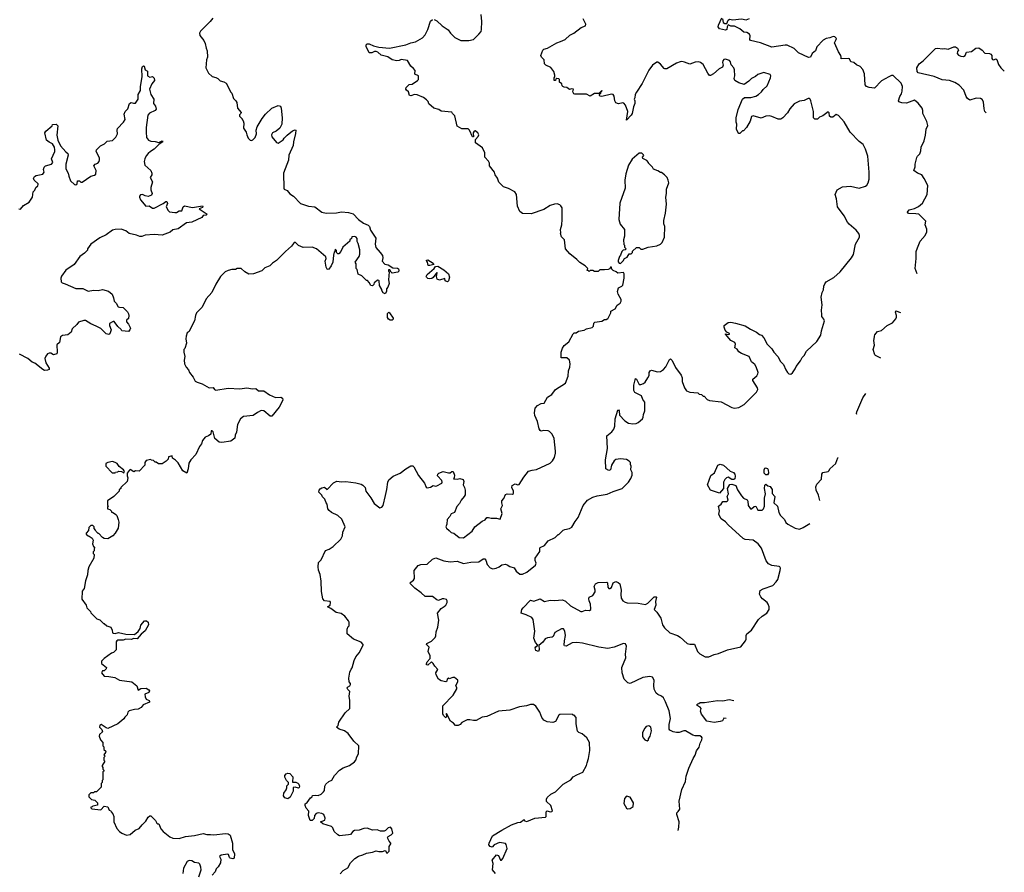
# Model space of a CAD drawing. Extents: x 2087054 to 2277909, y 548907 to 753496.
# Tile 391 of 444: x 2264415 to 2275462, y 654247 to 663816. Entities that reach past the tile are written whole.
import ezdxf

# ---------------------------------------------------------------- set-up
doc = ezdxf.new("R2010")
doc.units = 0

msp = doc.modelspace()

# ---------------------------------------------------------------- linework, layer by layer
at = {"layer": '0CON20XD'}
for points in [[(2266582, 663835), (2266552, 663795), (2266445, 663688), (2266432, 663665), (2266435, 663640), (2266481, 663581), (2266495, 663550), (2266507, 663495), (2266520, 663465), (2266522, 663395), (2266513, 663365), (2266502, 663275), (2266532, 663215), (2266575, 663180), (2266615, 663168), (2266640, 663155), (2266665, 663130), (2266705, 663120), (2266730, 663105), (2266783, 663003), (2266795, 662990), (2266815, 662930), (2266840, 662905), (2266850, 662885), (2266860, 662825), (2266900, 662775), (2266898, 662762), (2266882, 662748), (2266880, 662735), (2266910, 662705), (2266910, 662695), (2266922, 662682), (2266930, 662655), (2266928, 662598), (2266958, 662555), (2266963, 662523), (2266980, 662485), (2267000, 662465), (2267015, 662462), (2267032, 662468), (2267057, 662493), (2267072, 662535), (2267068, 662575), (2267078, 662615), (2267135, 662708), (2267172, 662755), (2267245, 662822), (2267315, 662853), (2267342, 662845), (2267350, 662825), (2267360, 662715), (2267358, 662645), (2267335, 662598), (2267294, 662566), (2267251, 662545), (2267241, 662525), (2267245, 662503), (2267295, 662439), (2267315, 662432), (2267372, 662468), (2267382, 662488), (2267415, 662522), (2267475, 662568), (2267505, 662580), (2267515, 662578), (2267509, 662539), (2267486, 662444), (2267485, 662405), (2267434, 662295), (2267432, 662238), (2267376, 662095), (2267378, 661925), (2267382, 661915), (2267415, 661898), (2267445, 661862), (2267487, 661835), (2267565, 661754), (2267655, 661722), (2267727, 661715), (2267805, 661656), (2267855, 661643), (2267970, 661650), (2268025, 661659), (2268105, 661651), (2268156, 661636), (2268216, 661575), (2268274, 661534), (2268325, 661510), (2268339, 661495), (2268352, 661455), (2268411, 661365), (2268403, 661295), (2268411, 661259), (2268461, 661205), (2268485, 661168), (2268491, 661145), (2268483, 661105), (2268512, 661072), (2268550, 661065), (2268603, 661033), (2268655, 661028), (2268665, 661020), (2268670, 661005), (2268668, 660992), (2268657, 660983), (2268595, 660973), (2268582, 660982), (2268568, 661008), (2268553, 661007), (2268553, 660993), (2268560, 660985), (2268554, 660895), (2268560, 660855), (2268547, 660815), (2268532, 660795), (2268532, 660765), (2268515, 660740), (2268495, 660750), (2268478, 660775), (2268477, 660787), (2268453, 660833), (2268450, 660885), (2268445, 660890), (2268428, 660892), (2268405, 660870), (2268392, 660868), (2268390, 660845), (2268375, 660830), (2268355, 660832), (2268338, 660868), (2268318, 660888), (2268305, 660890), (2268255, 660942), (2268211, 660961), (2268202, 661012), (2268192, 661025), (2268192, 661075), (2268180, 661095), (2268225, 661160), (2268232, 661185), (2268232, 661235), (2268214, 661304), (2268200, 661325), (2268202, 661362), (2268190, 661375), (2268175, 661382), (2268142, 661378), (2268138, 661362), (2268120, 661345), (2268118, 661332), (2268042, 661265), (2268020, 661215), (2267995, 661190), (2267985, 661190), (2267970, 661205), (2267968, 661225), (2267955, 661240), (2267952, 661215), (2267944, 661206), (2267936, 661175), (2267930, 661095), (2267910, 661055), (2267885, 661018), (2267875, 661013), (2267865, 661018), (2267855, 661040), (2267844, 661105), (2267852, 661135), (2267849, 661155), (2267746, 661246), (2267695, 661262), (2267595, 661258), (2267542, 661282), (2267505, 661318), (2267488, 661305), (2267466, 661274), (2267398, 661215), (2267295, 661112), (2267250, 661085), (2267220, 661055), (2267165, 661030), (2267132, 660998), (2267037, 660963), (2266985, 660960), (2266940, 660985), (2266902, 661022), (2266855, 661022), (2266835, 661012), (2266795, 661012), (2266755, 661002), (2266722, 660985), (2266670, 660935), (2266615, 660848), (2266570, 660755), (2266508, 660685), (2266483, 660627), (2266458, 660585), (2266400, 660525), (2266388, 660495), (2266378, 660435), (2266327, 660343), (2266318, 660315), (2266295, 660300), (2266283, 660263), (2266278, 660235), (2266286, 660184), (2266267, 660125), (2266257, 660113), (2266257, 660085), (2266269, 660035), (2266259, 659995), (2266263, 659955), (2266283, 659915), (2266310, 659885), (2266321, 659855), (2266360, 659805), (2266385, 659759), (2266405, 659747), (2266461, 659731), (2266540, 659685), (2266587, 659687), (2266600, 659665), (2266615, 659660), (2266755, 659679), (2266885, 659674), (2266965, 659684), (2267026, 659674), (2267065, 659677), (2267095, 659650), (2267155, 659652), (2267217, 659605), (2267285, 659576), (2267345, 659578), (2267365, 659569), (2267368, 659545), (2267325, 659468), (2267244, 659366), (2267225, 659367), (2267155, 659426), (2267125, 659429), (2267085, 659408), (2267035, 659373), (2266928, 659362), (2266893, 659337), (2266859, 659271), (2266849, 659185), (2266834, 659155), (2266829, 659121), (2266786, 659084), (2266685, 659069), (2266654, 659074), (2266606, 659115), (2266585, 659190), (2266575, 659200), (2266565, 659200), (2266560, 659165), (2266535, 659147), (2266495, 659132), (2266465, 659092), (2266454, 659055), (2266434, 659025), (2266393, 658935), (2266334, 658876), (2266312, 658838), (2266307, 658775), (2266292, 658728), (2266244, 658754), (2266195, 658842), (2266165, 658872), (2266130, 658895), (2266125, 658920), (2266085, 658910), (2266080, 658885), (2266059, 658861), (2266015, 658832), (2265973, 658833), (2265945, 658850), (2265935, 658850), (2265917, 658867), (2265892, 658872), (2265885, 658880), (2265835, 658870), (2265820, 658845), (2265820, 658815), (2265755, 658750), (2265715, 658752), (2265695, 658740), (2265655, 658768), (2265645, 658758), (2265620, 658725), (2265620, 658695), (2265628, 658675), (2265620, 658635), (2265550, 658565), (2265550, 658555), (2265532, 658538), (2265530, 658525), (2265470, 658465), (2265400, 658415), (2265400, 658365), (2265410, 658355), (2265400, 658345), (2265400, 658325), (2265425, 658320), (2265440, 658305), (2265445, 658290), (2265455, 658290), (2265493, 658263), (2265505, 658250), (2265522, 658205), (2265528, 658175), (2265519, 658111), (2265486, 658054), (2265462, 658025), (2265405, 657988), (2265363, 657993), (2265343, 658003), (2265305, 658050), (2265295, 658050), (2265272, 658072), (2265267, 658087), (2265250, 658105), (2265250, 658125), (2265235, 658140), (2265215, 658140), (2265202, 658128), (2265190, 658115), (2265188, 658082), (2265160, 658055), (2265162, 658042), (2265182, 658022), (2265195, 658020), (2265228, 657998), (2265238, 657975), (2265233, 657933), (2265243, 657903), (2265260, 657885), (2265252, 657878), (2265250, 657855), (2265240, 657845), (2265240, 657825), (2265250, 657815), (2265247, 657773), (2265193, 657677), (2265180, 657635), (2265178, 657585), (2265153, 657517), (2265137, 657433), (2265118, 657402), (2265113, 657313), (2265160, 657245), (2265170, 657215), (2265210, 657175), (2265215, 657160), (2265282, 657092), (2265315, 657080), (2265355, 657040), (2265365, 657040), (2265393, 657013), (2265438, 656998), (2265453, 656963), (2265458, 656935), (2265465, 656930)], [(2271095, 660572), (2271118, 660612), (2271152, 660635), (2271163, 660657), (2271162, 660675), (2271128, 660735), (2271123, 660765), (2271132, 660808), (2271170, 660825), (2271182, 660838), (2271198, 660915), (2271198, 660965), (2271188, 660978), (2271125, 660970), (2271108, 660988), (2271075, 661000), (2271060, 661015), (2271055, 661040), (2271045, 661040), (2271035, 661020), (2271017, 661013), (2270975, 661008), (2270925, 661010), (2270905, 660990), (2270865, 660990), (2270845, 661000), (2270815, 661000), (2270805, 660990), (2270798, 660998), (2270782, 661002), (2270790, 661025), (2270760, 661055), (2270700, 661090), (2270667, 661125), (2270587, 661187), (2270540, 661245), (2270527, 661347), (2270495, 661380), (2270482, 661415), (2270488, 661425), (2270483, 661463), (2270496, 661514), (2270502, 661575), (2270502, 661685), (2270500, 661705), (2270486, 661726), (2270475, 661738), (2270445, 661748), (2270415, 661747), (2270365, 661730), (2270295, 661687), (2270155, 661638), (2270055, 661642), (2270028, 661665), (2270000, 661725), (2269988, 661855), (2269972, 661885), (2269900, 661920), (2269842, 661942), (2269792, 661992), (2269776, 662036), (2269751, 662075), (2269743, 662105), (2269688, 662175), (2269686, 662206), (2269675, 662230), (2269632, 662275), (2269632, 662322), (2269607, 662377), (2269528, 662435), (2269528, 662472), (2269560, 662505), (2269568, 662525), (2269555, 662547), (2269525, 662567), (2269514, 662566), (2269502, 662545), (2269507, 662503), (2269495, 662500), (2269462, 662575), (2269445, 662590), (2269375, 662590), (2269322, 662622), (2269297, 662737), (2269270, 662765), (2269265, 662780), (2269145, 662790), (2269117, 662807), (2269063, 662823), (2269005, 662870), (2268997, 662897), (2268980, 662915), (2268945, 662942), (2268875, 662972), (2268845, 662978), (2268805, 662960), (2268790, 662965), (2268778, 663008), (2268754, 663024), (2268747, 663035), (2268750, 663055), (2268785, 663088), (2268817, 663093), (2268880, 663135), (2268890, 663145), (2268890, 663185), (2268850, 663205), (2268852, 663245), (2268835, 663270), (2268802, 663295), (2268765, 663358), (2268695, 663369), (2268672, 663358), (2268645, 663356), (2268595, 663366), (2268545, 663398), (2268469, 663419), (2268435, 663450), (2268415, 663459), (2268395, 663460), (2268365, 663444), (2268335, 663444), (2268302, 663515), (2268302, 663535), (2268315, 663544), (2268335, 663544), (2268383, 663523), (2268445, 663509), (2268564, 663496), (2268747, 663533), (2268805, 663558), (2268855, 663568), (2268936, 663614), (2268964, 663646), (2268996, 663705), (2269025, 663798), (2269045, 663818)], [(2269065, 663820), (2269095, 663802), (2269155, 663748), (2269223, 663703), (2269248, 663665), (2269297, 663617), (2269364, 663584), (2269454, 663584), (2269505, 663593), (2269568, 663652), (2269591, 663685), (2269598, 663705), (2269601, 663795), (2269593, 663875)], [(2271142, 658542), (2271174, 658556), (2271225, 658602), (2271246, 658624), (2271270, 658665), (2271287, 658705), (2271287, 658735), (2271272, 658765), (2271276, 658806), (2271268, 658825), (2271268, 658845), (2271253, 658863), (2271225, 658879), (2271155, 658889), (2271105, 658879), (2271084, 658866), (2271054, 658815), (2271045, 658764), (2271025, 658756), (2270990, 658775), (2270988, 658875), (2271010, 659005), (2271002, 659145), (2271060, 659190), (2271080, 659220), (2271092, 659255), (2271096, 659335), (2271125, 659433), (2271135, 659439), (2271142, 659425), (2271146, 659376), (2271204, 659315), (2271245, 659289), (2271295, 659281), (2271330, 659285), (2271355, 659297), (2271404, 659336), (2271412, 659355), (2271413, 659385), (2271430, 659425), (2271430, 659525), (2271407, 659555), (2271390, 659595), (2271315, 659632), (2271306, 659656), (2271307, 659715), (2271325, 659790), (2271335, 659782), (2271365, 659720), (2271385, 659720), (2271415, 659732), (2271433, 659747), (2271462, 659795), (2271476, 659824), (2271478, 659855), (2271488, 659875), (2271505, 659883), (2271570, 659865), (2271604, 659866), (2271639, 659891), (2271665, 659919), (2271705, 660002), (2271715, 660010), (2271735, 659992), (2271774, 659914), (2271836, 659826), (2271847, 659795), (2271848, 659755), (2271873, 659685), (2271895, 659650), (2271935, 659634), (2272025, 659630), (2272040, 659615), (2272065, 659610), (2272085, 659590), (2272095, 659590), (2272130, 659555), (2272153, 659543), (2272285, 659528), (2272405, 659462), (2272435, 659458), (2272485, 659462), (2272545, 659498), (2272683, 659637), (2272696, 659664), (2272694, 659685), (2272642, 659765), (2272639, 659781), (2272685, 659818), (2272695, 659840), (2272699, 659855), (2272679, 659919), (2272664, 659945), (2272624, 659975), (2272600, 660035), (2272515, 660068), (2272485, 660088), (2272465, 660118), (2272440, 660135), (2272446, 660175), (2272440, 660195), (2272395, 660217), (2272332, 660285), (2272335, 660290), (2272365, 660282), (2272380, 660285), (2272378, 660295), (2272350, 660310), (2272331, 660331), (2272317, 660365), (2272318, 660385), (2272365, 660417), (2272395, 660420), (2272445, 660412), (2272555, 660382), (2272615, 660343), (2272681, 660311), (2272714, 660284), (2272736, 660276), (2272764, 660244), (2272802, 660175), (2272855, 660122), (2272876, 660086), (2272920, 660035), (2272951, 659981), (2272986, 659945), (2273009, 659885), (2273028, 659858), (2273045, 659842), (2273065, 659838), (2273085, 659852), (2273114, 659896), (2273127, 659925), (2273175, 659988), (2273193, 660025), (2273215, 660048), (2273242, 660095), (2273358, 660205), (2273403, 660275), (2273411, 660325), (2273444, 660435), (2273438, 660455), (2273416, 660485), (2273413, 660503), (2273410, 660555), (2273419, 660615), (2273407, 660703), (2273417, 660753), (2273432, 660785), (2273436, 660825), (2273448, 660852), (2273465, 660874), (2273549, 660921), (2273622, 660985), (2273749, 661145), (2273769, 661181), (2273793, 661297), (2273836, 661374), (2273837, 661395), (2273830, 661415), (2273801, 661455), (2273723, 661523), (2273702, 661545), (2273666, 661615), (2273592, 661715), (2273579, 661805), (2273564, 661856), (2273588, 661905), (2273645, 661942), (2273735, 661947), (2273834, 661926), (2273904, 661946), (2273920, 661960), (2273936, 661984), (2273946, 662025), (2273946, 662105), (2273930, 662285), (2273904, 662364), (2273877, 662415), (2273835, 662448), (2273732, 662552), (2273665, 662668), (2273601, 662741), (2273575, 662752), (2273538, 662722), (2273515, 662722), (2273499, 662735), (2273495, 662770), (2273485, 662782), (2273425, 662738), (2273388, 662722), (2273365, 662698), (2273335, 662700), (2273320, 662715), (2273320, 662785), (2273290, 662905), (2273282, 662925), (2273275, 662932), (2273262, 662932), (2273215, 662911), (2273165, 662901), (2273105, 662870), (2273054, 662815), (2273031, 662769), (2272977, 662715), (2272955, 662701), (2272925, 662700), (2272855, 662730), (2272825, 662736), (2272785, 662732), (2272735, 662712), (2272645, 662736), (2272625, 662730), (2272612, 662678), (2272570, 662605), (2272535, 662570), (2272525, 662570), (2272495, 662540), (2272485, 662540), (2272473, 662553), (2272458, 662588), (2272462, 662645), (2272452, 662665), (2272454, 662714), (2272475, 662810), (2272524, 662926), (2272547, 662943), (2272618, 662942), (2272675, 662956), (2272705, 662976), (2272737, 663005), (2272755, 663032), (2272803, 663075), (2272840, 663165), (2272841, 663185), (2272835, 663200), (2272765, 663222), (2272695, 663202), (2272671, 663179), (2272625, 663157), (2272595, 663128), (2272545, 663090), (2272485, 663109), (2272438, 663135), (2272432, 663155), (2272440, 663185), (2272436, 663255), (2272429, 663275), (2272398, 663308), (2272389, 663345), (2272378, 663358), (2272335, 663372), (2272315, 663368), (2272303, 663355), (2272300, 663335), (2272308, 663305), (2272300, 663285), (2272264, 663266), (2272200, 663210), (2272165, 663189), (2272155, 663190), (2272134, 663215), (2272082, 663312), (2272055, 663334), (2272035, 663342), (2271995, 663338), (2271935, 663316), (2271875, 663340), (2271845, 663346), (2271825, 663342), (2271785, 663328), (2271675, 663264), (2271655, 663264), (2271645, 663270), (2271605, 663316), (2271575, 663338), (2271565, 663338), (2271515, 663306), (2271472, 663248), (2271400, 663100), (2271336, 663004), (2271321, 662975), (2271315, 662940), (2271310, 662925), (2271318, 662905), (2271317, 662877), (2271300, 662840), (2271285, 662763), (2271276, 662745), (2271225, 662690), (2271238, 662785), (2271213, 662855), (2271195, 662878), (2271183, 662883), (2271135, 662873), (2271102, 662882), (2271091, 662905), (2271086, 662956), (2271075, 662978), (2271055, 662982), (2270945, 662953), (2270928, 662958), (2270920, 662965), (2270920, 662975), (2270935, 662990), (2270940, 663010), (2270950, 663015), (2270945, 663020), (2270912, 662988), (2270865, 662988), (2270815, 662958), (2270775, 662980), (2270645, 662980), (2270634, 662984), (2270622, 663005), (2270628, 663038), (2270605, 663042), (2270585, 663032), (2270555, 663057), (2270525, 663058), (2270510, 663065), (2270500, 663075), (2270496, 663096), (2270470, 663115), (2270472, 663145), (2270465, 663152), (2270442, 663158), (2270432, 663148), (2270428, 663132), (2270412, 663132), (2270410, 663165), (2270420, 663175), (2270420, 663195), (2270408, 663235), (2270375, 663278), (2270320, 663305), (2270305, 663320), (2270298, 663365), (2270268, 663395), (2270262, 663415), (2270286, 663474), (2270296, 663484), (2270335, 663497), (2270443, 663557), (2270481, 663571), (2270534, 663595), (2270586, 663644), (2270634, 663665), (2270715, 663728), (2270763, 663747), (2270767, 663765), (2270738, 663825)], [(2274485, 660965), (2274462, 661025), (2274474, 661136), (2274474, 661215), (2274487, 661255), (2274519, 661331), (2274574, 661395), (2274594, 661435), (2274594, 661464), (2274574, 661515), (2274582, 661555), (2274502, 661632), (2274469, 661639), (2274390, 661640), (2274378, 661645), (2274376, 661655), (2274395, 661681), (2274455, 661696), (2274499, 661721), (2274543, 661757), (2274598, 661855), (2274602, 661955), (2274564, 662035), (2274535, 662076), (2274488, 662095), (2274448, 662125), (2274461, 662165), (2274462, 662195), (2274480, 662270), (2274486, 662284), (2274515, 662310), (2274527, 662345), (2274530, 662385), (2274562, 662455), (2274579, 662521), (2274584, 662586), (2274603, 662627), (2274593, 662675), (2274547, 662765), (2274547, 662797), (2274541, 662825), (2274495, 662880), (2274455, 662914), (2274365, 662880), (2274313, 662883), (2274280, 662895), (2274276, 662906), (2274288, 662955), (2274307, 662985), (2274317, 663013), (2274318, 663065), (2274304, 663105), (2274215, 663188), (2274195, 663189), (2274165, 663176), (2274085, 663129), (2274005, 663049), (2273945, 663054), (2273915, 663068), (2273901, 663085), (2273895, 663210), (2273876, 663256), (2273845, 663290), (2273805, 663309), (2273775, 663336), (2273740, 663345), (2273726, 663376), (2273715, 663382), (2273630, 663375), (2273632, 663395), (2273626, 663416), (2273601, 663455), (2273556, 663555), (2273577, 663593), (2273578, 663605), (2273561, 663625), (2273542, 663628), (2273505, 663611), (2273465, 663604), (2273429, 663585), (2273360, 663510), (2273342, 663468), (2273307, 663435), (2273286, 663395), (2273265, 663391), (2273153, 663443), (2273103, 663493), (2273025, 663529), (2273005, 663531), (2272855, 663506), (2272725, 663555), (2272615, 663584), (2272608, 663595), (2272610, 663635), (2272604, 663654), (2272575, 663672), (2272538, 663675), (2272494, 663714), (2272435, 663744), (2272395, 663742), (2272365, 663760), (2272353, 663737), (2272350, 663705), (2272335, 663697), (2272265, 663714), (2272253, 663735), (2272254, 663755), (2272292, 663838)], [(2272302, 663825), (2272306, 663786), (2272325, 663772), (2272348, 663772), (2272365, 663812), (2272378, 663822), (2272415, 663816), (2272514, 663824), (2272565, 663814), (2272602, 663828)], [(2275260, 662770), (2275244, 662785), (2275234, 662814), (2275227, 662895), (2275215, 662921), (2275193, 662933), (2275145, 662937), (2275075, 662913), (2275050, 662930), (2275035, 662955), (2275008, 663025), (2274955, 663080), (2274905, 663112), (2274845, 663135), (2274765, 663143), (2274675, 663177), (2274495, 663218), (2274483, 663235), (2274481, 663275), (2274505, 663320), (2274552, 663355), (2274689, 663491), (2274715, 663498), (2274765, 663488), (2274795, 663492), (2274833, 663487), (2274895, 663513), (2274915, 663510), (2274937, 663495), (2274948, 663475), (2274935, 663460), (2274934, 663435), (2274949, 663419), (2274975, 663408), (2275005, 663402), (2275024, 663416), (2275039, 663451), (2275095, 663460), (2275142, 663495), (2275175, 663499), (2275213, 663475), (2275245, 663442), (2275295, 663438), (2275309, 663429), (2275320, 663415), (2275322, 663382), (2275329, 663369), (2275345, 663367), (2275365, 663378), (2275379, 663369), (2275398, 663315), (2275424, 663275), (2275462, 663239)], [(2264405, 661692), (2264425, 661690), (2264458, 661732), (2264520, 661770), (2264558, 661825), (2264566, 661884), (2264585, 661902), (2264596, 661934), (2264618, 661952), (2264622, 661965), (2264622, 661975), (2264577, 662015), (2264572, 662035), (2264580, 662055), (2264601, 662069), (2264676, 662084), (2264690, 662105), (2264681, 662135), (2264689, 662161), (2264704, 662176), (2264772, 662195), (2264786, 662215), (2264773, 662255), (2264808, 662335), (2264811, 662355), (2264806, 662384), (2264785, 662423), (2264745, 662440), (2264717, 662465), (2264698, 662545), (2264707, 662565), (2264780, 662625), (2264785, 662640), (2264825, 662642), (2264843, 662625), (2264831, 662521), (2264844, 662465), (2264872, 662402), (2264933, 662333), (2264957, 662315), (2264960, 662295), (2264934, 662195), (2264934, 662144), (2264960, 662095), (2264965, 662060), (2264986, 662006), (2265030, 661965), (2265047, 661963), (2265060, 661975), (2265063, 662007), (2265085, 662008), (2265103, 661993), (2265117, 661993), (2265215, 662060), (2265255, 662070), (2265268, 662082), (2265272, 662122), (2265248, 662175), (2265264, 662196), (2265293, 662207), (2265307, 662225), (2265311, 662245), (2265310, 662265), (2265272, 662335), (2265276, 662355), (2265321, 662399), (2265368, 662422), (2265395, 662452), (2265458, 662462), (2265494, 662496), (2265512, 662535), (2265509, 662575), (2265514, 662595), (2265581, 662665), (2265598, 662695), (2265589, 662755), (2265599, 662785), (2265627, 662815), (2265646, 662874), (2265665, 662886), (2265691, 662881), (2265715, 662880), (2265744, 662925), (2265744, 662976), (2265770, 663020), (2265771, 663065), (2265790, 663175), (2265787, 663265), (2265795, 663292), (2265805, 663300), (2265813, 663293), (2265824, 663254), (2265848, 663238), (2265850, 663185), (2265875, 663170), (2265905, 663177), (2265925, 663160), (2265928, 663135), (2265897, 663095), (2265873, 663035), (2265886, 662976), (2265920, 662925), (2265916, 662876), (2265938, 662845), (2265948, 662812), (2265934, 662796), (2265872, 662768), (2265854, 662745), (2265836, 662605), (2265833, 662555), (2265839, 662495), (2265859, 662465), (2265885, 662451), (2265935, 662449), (2265975, 662436), (2266015, 662457), (2266022, 662445), (2265980, 662420), (2265925, 662362), (2265884, 662335), (2265855, 662314), (2265833, 662287), (2265818, 662255), (2265811, 662225), (2265820, 662185), (2265885, 662123), (2265899, 662095), (2265898, 662075), (2265880, 662045), (2265907, 661995), (2265886, 661934), (2265887, 661905), (2265902, 661865), (2265893, 661847), (2265855, 661833), (2265825, 661840), (2265795, 661856), (2265769, 661851), (2265758, 661835), (2265758, 661825), (2265772, 661795), (2265830, 661725), (2265867, 661727), (2265905, 661701), (2265925, 661702), (2266025, 661753), (2266055, 661776), (2266066, 661776), (2266074, 661755), (2266060, 661715), (2266080, 661675), (2266095, 661661), (2266155, 661651), (2266175, 661654), (2266205, 661670), (2266235, 661672), (2266248, 661715), (2266265, 661728), (2266355, 661707), (2266467, 661727), (2266470, 661715), (2266465, 661710), (2266430, 661695), (2266520, 661635), (2266507, 661623), (2266472, 661618), (2266458, 661595), (2266345, 661544), (2266285, 661537), (2266195, 661469), (2266135, 661459), (2266105, 661432), (2266015, 661399), (2265925, 661405), (2265825, 661398), (2265785, 661383), (2265765, 661382), (2265725, 661398), (2265645, 661415), (2265605, 661445), (2265555, 661465), (2265488, 661462), (2265456, 661454), (2265385, 661400), (2265315, 661368), (2265215, 661296), (2265178, 661245), (2265175, 661230), (2265142, 661195), (2265090, 661160), (2265025, 661067), (2264933, 661005), (2264884, 660936), (2264878, 660915), (2264880, 660875), (2264893, 660863), (2264925, 660853), (2265045, 660801), (2265125, 660801), (2265185, 660768), (2265245, 660780), (2265295, 660777), (2265345, 660788), (2265410, 660770), (2265452, 660735), (2265469, 660695), (2265476, 660656), (2265499, 660635), (2265522, 660595), (2265535, 660588), (2265575, 660586), (2265625, 660536), (2265636, 660515), (2265641, 660495), (2265636, 660464), (2265612, 660445), (2265614, 660424), (2265638, 660398), (2265658, 660355), (2265652, 660335), (2265635, 660318), (2265560, 660325), (2265555, 660340), (2265515, 660373), (2265475, 660428), (2265465, 660428), (2265424, 660405), (2265424, 660385), (2265443, 660335), (2265425, 660290), (2265415, 660282), (2265385, 660290), (2265325, 660349), (2265275, 660378), (2265215, 660401), (2265155, 660440), (2265135, 660440), (2265075, 660423), (2265056, 660394), (2265006, 660345), (2264992, 660308), (2264955, 660280), (2264895, 660272), (2264875, 660258), (2264863, 660195), (2264832, 660168), (2264837, 660085), (2264832, 660065), (2264795, 660054), (2264765, 660072), (2264745, 660073), (2264728, 660065), (2264710, 660040), (2264697, 660015), (2264709, 659965), (2264747, 659905), (2264745, 659892), (2264728, 659882), (2264695, 659880), (2264675, 659889), (2264585, 659961), (2264555, 659972), (2264505, 660014), (2264415, 660064)], [(2271155, 661080), (2271185, 661110), (2271200, 661135), (2271229, 661151), (2271252, 661188), (2271275, 661190), (2271290, 661205), (2271292, 661218), (2271335, 661260), (2271365, 661260), (2271385, 661240), (2271405, 661240), (2271465, 661262), (2271565, 661278), (2271605, 661298), (2271622, 661315), (2271648, 661375), (2271652, 661495), (2271642, 661525), (2271643, 661563), (2271662, 661645), (2271672, 661745), (2271663, 661825), (2271672, 661865), (2271672, 661915), (2271698, 661985), (2271692, 662015), (2271680, 662045), (2271650, 662075), (2271615, 662100), (2271605, 662100), (2271575, 662120), (2271525, 662140), (2271515, 662160), (2271470, 662205), (2271470, 662215), (2271450, 662235), (2271407, 662257), (2271402, 662275), (2271417, 662293), (2271415, 662300), (2271395, 662320), (2271365, 662320), (2271285, 662252), (2271246, 662185), (2271214, 662085), (2271204, 662015), (2271209, 661925), (2271147, 661757), (2271138, 661575), (2271153, 661523), (2271202, 661462), (2271202, 661385), (2271188, 661345), (2271193, 661293), (2271200, 661285), (2271202, 661262), (2271220, 661245), (2271208, 661232), (2271185, 661230), (2271170, 661215), (2271157, 661173), (2271143, 661157), (2271128, 661115), (2271128, 661098), (2271142, 661082), (2271155, 661080)], [(2269015, 661056), (2268999, 661059), (2268990, 661095), (2268978, 661115), (2268981, 661119), (2268995, 661122), (2269056, 661085), (2269060, 661070), (2269045, 661063), (2269015, 661056)], [(2269215, 660874), (2269187, 660885), (2269185, 660910), (2269126, 660894), (2269098, 660905), (2269092, 660935), (2269100, 660975), (2269095, 660980), (2269056, 660924), (2269040, 660910), (2269015, 660906), (2268995, 660910), (2268979, 660925), (2268977, 660935), (2268987, 660955), (2269066, 661024), (2269082, 661048), (2269105, 661050), (2269175, 661010), (2269225, 660963), (2269239, 660925), (2269228, 660885), (2269215, 660874)], [(2268009, 654231), (2268045, 654268), (2268095, 654298), (2268128, 654355), (2268175, 654402), (2268215, 654428), (2268265, 654442), (2268305, 654462), (2268375, 654472), (2268415, 654488), (2268445, 654480), (2268485, 654480), (2268515, 654490), (2268528, 654478), (2268530, 654465), (2268538, 654462), (2268560, 654485), (2268560, 654535), (2268580, 654565), (2268580, 654575), (2268562, 654595), (2268542, 654635), (2268551, 654649), (2268583, 654667), (2268600, 654685), (2268592, 654735), (2268575, 654752), (2268550, 654745), (2268520, 654715), (2268505, 654710), (2268465, 654710), (2268425, 654722), (2268375, 654720), (2268315, 654742), (2268275, 654738), (2268225, 654720), (2268173, 654717), (2268154, 654706), (2268125, 654672), (2268105, 654668), (2268005, 654658), (2267985, 654668), (2267944, 654704), (2267927, 654747), (2267915, 654760), (2267815, 654790), (2267790, 654815), (2267838, 654832), (2267842, 654855), (2267828, 654895), (2267805, 654908), (2267765, 654913), (2267742, 654908), (2267722, 654885), (2267718, 654852), (2267695, 654830), (2267675, 654830), (2267656, 654886), (2267660, 654935), (2267628, 654965), (2267620, 654995), (2267620, 655015), (2267639, 655031), (2267678, 655082), (2267698, 655095), (2267702, 655108), (2267735, 655113), (2267765, 655110), (2267798, 655125), (2267825, 655150), (2267834, 655165), (2267839, 655215), (2267849, 655235), (2267885, 655266), (2267918, 655282), (2267947, 655335), (2268002, 655395), (2268045, 655420), (2268116, 655444), (2268173, 655487), (2268188, 655505), (2268198, 655542), (2268218, 655575), (2268220, 655665), (2268165, 655720), (2268100, 655805), (2268058, 655835), (2268000, 655855), (2267968, 655875), (2267988, 655895), (2267997, 655933), (2268068, 656035), (2268118, 656085), (2268120, 656175), (2268112, 656225), (2268118, 656275), (2268095, 656300), (2268090, 656315), (2268092, 656325), (2268119, 656341), (2268128, 656355), (2268127, 656367), (2268110, 656385), (2268108, 656425), (2268120, 656495), (2268133, 656527), (2268147, 656543), (2268168, 656625), (2268188, 656665), (2268225, 656710), (2268270, 656795), (2268270, 656805), (2268245, 656830), (2268160, 656865), (2268090, 656925), (2268090, 656975), (2268100, 657005), (2268110, 657015), (2268110, 657055), (2268105, 657070), (2268063, 657123), (2268022, 657152), (2267965, 657163), (2267905, 657208), (2267870, 657225), (2267898, 657245), (2267902, 657275), (2267898, 657288), (2267835, 657292), (2267817, 657315), (2267802, 657398), (2267798, 657515), (2267785, 657590), (2267767, 657637), (2267763, 657675), (2267767, 657725), (2267796, 657754), (2267845, 657860), (2267886, 657874), (2267932, 657905), (2268017, 657985), (2268037, 658025), (2268039, 658065), (2268066, 658125), (2268030, 658210), (2267985, 658252), (2267912, 658285), (2267886, 658306), (2267874, 658325), (2267865, 658380), (2267853, 658395), (2267840, 658435), (2267812, 658462), (2267805, 658478), (2267773, 658513), (2267774, 658535), (2267785, 658549), (2267805, 658563), (2267835, 658569), (2267865, 658542), (2267935, 658619), (2267975, 658638), (2268025, 658631), (2268075, 658633), (2268185, 658620), (2268245, 658602), (2268265, 658592), (2268290, 658565), (2268300, 658525), (2268355, 658451), (2268391, 658385), (2268455, 658337), (2268478, 658345), (2268494, 658365), (2268521, 658475), (2268536, 658545), (2268544, 658626), (2268555, 658652), (2268605, 658692), (2268685, 658727), (2268746, 658774), (2268805, 658808), (2268825, 658808), (2268836, 658796), (2268890, 658700), (2268957, 658615), (2268975, 658570), (2268985, 658563), (2269025, 658570), (2269055, 658590), (2269081, 658581), (2269095, 658584), (2269150, 658615), (2269156, 658625), (2269150, 658645), (2269102, 658695), (2269108, 658715), (2269119, 658725), (2269165, 658744), (2269225, 658730), (2269245, 658732), (2269265, 658747), (2269280, 658745), (2269292, 658705), (2269290, 658675), (2269282, 658662), (2269325, 658658), (2269355, 658668), (2269390, 658655), (2269398, 658635), (2269392, 658595), (2269407, 658567), (2269412, 658535), (2269412, 658485), (2269402, 658465), (2269367, 658425), (2269350, 658385), (2269319, 658351), (2269293, 658287), (2269255, 658270), (2269241, 658239), (2269213, 658205), (2269209, 658155), (2269197, 658125), (2269205, 658108), (2269232, 658085), (2269255, 658062), (2269285, 658052), (2269345, 658006), (2269395, 658001), (2269490, 658075), (2269520, 658125), (2269605, 658187), (2269637, 658203), (2269655, 658228), (2269675, 658230), (2269705, 658221), (2269763, 658223), (2269805, 658211), (2269827, 658275), (2269813, 658325), (2269832, 658365), (2269823, 658395), (2269825, 658415), (2269847, 658443), (2269865, 658488), (2269885, 658494), (2269945, 658492), (2269955, 658499), (2269957, 658525), (2269935, 658565), (2269942, 658588), (2269975, 658607), (2270005, 658597), (2270019, 658601), (2270070, 658680), (2270125, 658748), (2270165, 658762), (2270215, 658766), (2270365, 658840), (2270393, 658865), (2270416, 658904), (2270428, 658952), (2270428, 658975), (2270410, 659115), (2270388, 659165), (2270360, 659195), (2270345, 659202), (2270297, 659207), (2270265, 659198), (2270254, 659204), (2270242, 659225), (2270226, 659306), (2270193, 659375), (2270190, 659405), (2270200, 659455), (2270225, 659487), (2270265, 659507), (2270299, 659511), (2270335, 659578), (2270385, 659610), (2270428, 659665), (2270538, 659735), (2270567, 659815), (2270572, 659875), (2270588, 659915), (2270592, 659955), (2270582, 659995), (2270555, 660020), (2270492, 660022), (2270490, 660085), (2270505, 660130), (2270525, 660160), (2270575, 660200), (2270625, 660290), (2270635, 660300), (2270657, 660303), (2270685, 660320), (2270747, 660333), (2270773, 660347), (2270837, 660363), (2270852, 660378), (2270855, 660410), (2270868, 660422), (2270945, 660432), (2270975, 660452), (2270995, 660450), (2271005, 660460), (2271015, 660460), (2271048, 660525), (2271048, 660545), (2271095, 660572)], [(2268572, 660442), (2268553, 660455), (2268542, 660472), (2268542, 660518), (2268555, 660532), (2268565, 660528), (2268606, 660465), (2268606, 660454), (2268595, 660443), (2268572, 660442)], [(2274078, 660018), (2274015, 660048), (2274010, 660055), (2273990, 660115), (2274004, 660165), (2273999, 660215), (2274007, 660255), (2274004, 660266), (2274009, 660281), (2274040, 660315), (2274085, 660328), (2274149, 660385), (2274208, 660415), (2274245, 660460), (2274252, 660478), (2274252, 660495), (2274240, 660535), (2274245, 660548), (2274298, 660530)], [(2273806, 659385), (2273804, 659395), (2273806, 659415), (2273875, 659571), (2273907, 659621)], [(2265485, 658730), (2265492, 658738), (2265515, 658740), (2265525, 658750), (2265557, 658747), (2265585, 658732), (2265592, 658745), (2265580, 658765), (2265531, 658801), (2265508, 658835), (2265488, 658848), (2265455, 658858), (2265403, 658847), (2265380, 658835), (2265380, 658805), (2265452, 658732), (2265485, 658730)], [(2272265, 658504), (2272165, 658534), (2272132, 658595), (2272170, 658700), (2272211, 658729), (2272247, 658815), (2272275, 658826), (2272310, 658815), (2272388, 658748), (2272424, 658734), (2272439, 658715), (2272443, 658693), (2272437, 658663), (2272426, 658654), (2272405, 658657), (2272365, 658681), (2272345, 658674), (2272325, 658654), (2272312, 658625), (2272313, 658555), (2272265, 658504)], [(2273391, 658420), (2273378, 658478), (2273352, 658535), (2273348, 658575), (2273357, 658603), (2273412, 658658), (2273414, 658716), (2273426, 658734), (2273485, 658744), (2273498, 658755), (2273504, 658776), (2273570, 658835), (2273571, 658838), (2273595, 658898), (2273599, 658903)], [(2272785, 658707), (2272767, 658725), (2272766, 658765), (2272775, 658782), (2272784, 658786), (2272805, 658780), (2272814, 658765), (2272817, 658725), (2272805, 658709), (2272785, 658707)], [(2271801, 654715), (2271811, 654755), (2271814, 654814), (2271787, 654895), (2271788, 654915), (2271801, 654929), (2271820, 654955), (2271814, 655045), (2271844, 655175), (2271886, 655265), (2271894, 655325), (2271923, 655417), (2271970, 655525), (2271995, 655562), (2272009, 655611), (2272039, 655651), (2272050, 655695), (2272070, 655735), (2272071, 655755), (2272066, 655766), (2272047, 655777), (2271995, 655777), (2271966, 655786), (2271885, 655834), (2271865, 655834), (2271815, 655817), (2271785, 655816), (2271745, 655823), (2271711, 655841), (2271702, 655855), (2271700, 655905), (2271715, 655975), (2271701, 656061), (2271662, 656162), (2271638, 656205), (2271615, 656223), (2271575, 656242), (2271555, 656257), (2271533, 656303), (2271529, 656345), (2271534, 656405), (2271515, 656436), (2271485, 656444), (2271407, 656433), (2271265, 656366), (2271238, 656375), (2271197, 656415), (2271173, 656485), (2271169, 656545), (2271216, 656655), (2271211, 656695), (2271224, 656784), (2271211, 656811), (2271190, 656815), (2271085, 656772), (2271015, 656758), (2270913, 656773), (2270728, 656818), (2270665, 656827), (2270615, 656821), (2270545, 656786), (2270527, 656787), (2270522, 656795), (2270526, 656845), (2270538, 656905), (2270533, 656955), (2270515, 656980), (2270495, 656979), (2270420, 656940), (2270400, 656895), (2270389, 656885), (2270335, 656878), (2270312, 656868), (2270285, 656831), (2270238, 656792), (2270244, 656746), (2270235, 656727), (2270206, 656736), (2270199, 656765), (2270205, 656777), (2270230, 656795), (2270203, 656825), (2270184, 656875), (2270194, 656955), (2270176, 657085), (2270161, 657105), (2270098, 657138), (2270040, 657155), (2270050, 657195), (2270064, 657216), (2270145, 657302), (2270185, 657289), (2270255, 657317), (2270305, 657288), (2270365, 657302), (2270415, 657296), (2270505, 657304), (2270540, 657290), (2270595, 657238), (2270710, 657175), (2270727, 657173), (2270765, 657190), (2270807, 657187), (2270822, 657195), (2270823, 657205), (2270820, 657255), (2270804, 657295), (2270802, 657318), (2270806, 657334), (2270847, 657355), (2270870, 657395), (2270873, 657415), (2270862, 657455), (2270874, 657485), (2270905, 657501), (2271002, 657502), (2271011, 657495), (2271015, 657447), (2271024, 657434), (2271035, 657432), (2271055, 657445), (2271072, 657495), (2271105, 657512), (2271131, 657501), (2271149, 657485), (2271162, 657415), (2271159, 657365), (2271165, 657325), (2271181, 657295), (2271207, 657277), (2271231, 657271), (2271355, 657268), (2271435, 657254), (2271461, 657269), (2271518, 657325), (2271535, 657337), (2271555, 657340), (2271559, 657335), (2271548, 657285), (2271554, 657245), (2271532, 657195), (2271563, 657165), (2271609, 657099), (2271627, 657025), (2271651, 656991), (2271711, 656935), (2271794, 656904), (2271827, 656885), (2271905, 656816), (2271935, 656806), (2271985, 656809), (2272019, 656725), (2272045, 656699), (2272105, 656664), (2272145, 656667), (2272208, 656692), (2272255, 656701), (2272355, 656744), (2272505, 656778), (2272560, 656845), (2272566, 656865), (2272564, 656905), (2272574, 656925), (2272624, 656966), (2272705, 657084), (2272745, 657120), (2272798, 657155), (2272822, 657195), (2272823, 657225), (2272813, 657255), (2272800, 657275), (2272748, 657315), (2272729, 657339), (2272717, 657367), (2272722, 657408), (2272755, 657429), (2272864, 657466), (2272904, 657506), (2272920, 657535), (2272948, 657635), (2272950, 657660), (2272944, 657674), (2272935, 657680), (2272855, 657691), (2272815, 657708), (2272791, 657741), (2272736, 657886), (2272701, 657935), (2272643, 657973), (2272555, 657982), (2272532, 657992), (2272364, 658145), (2272335, 658180), (2272286, 658215), (2272265, 658248), (2272259, 658265), (2272266, 658305), (2272257, 658355), (2272285, 658380), (2272305, 658410), (2272345, 658410), (2272357, 658415), (2272362, 658425), (2272354, 658465), (2272367, 658495), (2272355, 658555), (2272382, 658598), (2272405, 658605), (2272448, 658588), (2272469, 658539), (2272513, 658473), (2272535, 658445), (2272576, 658426), (2272583, 658413), (2272589, 658365), (2272615, 658328), (2272625, 658325), (2272655, 658353), (2272675, 658357), (2272695, 658310), (2272745, 658311), (2272762, 658325), (2272772, 658355), (2272773, 658445), (2272783, 658495), (2272770, 658555), (2272775, 658592), (2272785, 658603), (2272810, 658585), (2272835, 658577), (2272857, 658545), (2272857, 658497), (2272886, 658465), (2272876, 658395), (2272918, 658355), (2272934, 658285), (2272952, 658252), (2272995, 658207), (2273012, 658172), (2273033, 658153), (2273115, 658109), (2273165, 658100), (2273204, 658116), (2273280, 658161)], [(2269752, 654235), (2269718, 654275), (2269727, 654345), (2269717, 654385), (2269765, 654442), (2269786, 654436), (2269810, 654385), (2269820, 654385), (2269835, 654402), (2269886, 654514), (2269875, 654560), (2269865, 654572), (2269798, 654582), (2269740, 654555), (2269715, 654530), (2269695, 654538), (2269680, 654555), (2269681, 654575), (2269720, 654655), (2269825, 654721), (2269932, 654778), (2270005, 654807), (2270035, 654808), (2270075, 654838), (2270080, 654825), (2270105, 654817), (2270195, 654854), (2270315, 654867), (2270323, 654875), (2270323, 654927), (2270332, 654938), (2270365, 654927), (2270385, 654928), (2270393, 654937), (2270375, 654998), (2270325, 655040), (2270324, 655066), (2270334, 655086), (2270376, 655124), (2270425, 655150), (2270514, 655236), (2270598, 655285), (2270625, 655318), (2270665, 655342), (2270735, 655372), (2270773, 655445), (2270783, 655477), (2270796, 655524), (2270810, 655615), (2270807, 655705), (2270778, 655755), (2270725, 655800), (2270690, 655815), (2270675, 655830), (2270660, 655915), (2270660, 655985), (2270635, 656010), (2270625, 656010), (2270615, 656020), (2270475, 656018), (2270465, 656010), (2270425, 655940), (2270395, 655928), (2270334, 655934), (2270294, 655954), (2270274, 655985), (2270251, 656045), (2270205, 656110), (2270179, 656129), (2270145, 656131), (2270103, 656117), (2270024, 656106), (2269915, 656066), (2269786, 656054), (2269655, 655994), (2269605, 655990), (2269572, 655968), (2269535, 655952), (2269505, 655949), (2269465, 655959), (2269435, 655957), (2269375, 655929), (2269358, 655905), (2269335, 655893), (2269306, 655896), (2269282, 655922), (2269247, 655945), (2269205, 656030), (2269200, 656025), (2269202, 655995), (2269195, 655982), (2269171, 656005), (2269164, 656026), (2269162, 656115), (2269280, 656235), (2269318, 656305), (2269318, 656318), (2269308, 656345), (2269332, 656385), (2269330, 656405), (2269295, 656432), (2269275, 656433), (2269235, 656420), (2269225, 656430), (2269210, 656415), (2269208, 656392), (2269197, 656383), (2269143, 656395), (2269114, 656415), (2269086, 656465), (2269084, 656485), (2269106, 656525), (2269072, 656562), (2269055, 656592), (2269035, 656608), (2268995, 656572), (2268980, 656575), (2268978, 656585), (2268985, 656608), (2269020, 656645), (2269022, 656655), (2269022, 656675), (2268998, 656725), (2269008, 656775), (2268980, 656805), (2268982, 656815), (2269035, 656841), (2269076, 656884), (2269085, 656902), (2269086, 656945), (2269105, 657000), (2269118, 657078), (2269104, 657155), (2269144, 657206), (2269179, 657231), (2269197, 657245), (2269210, 657275), (2269211, 657295), (2269205, 657307), (2269175, 657318), (2269155, 657316), (2269115, 657296), (2269095, 657304), (2269045, 657342), (2268964, 657344), (2268919, 657385), (2268848, 657435), (2268801, 657485), (2268798, 657495), (2268802, 657505), (2268832, 657525), (2268843, 657545), (2268842, 657635), (2268885, 657690), (2268915, 657701), (2268987, 657705), (2269045, 657762), (2269085, 657776), (2269175, 657743), (2269245, 657732), (2269325, 657740), (2269395, 657713), (2269475, 657727), (2269565, 657732), (2269615, 657764), (2269635, 657766), (2269645, 657752), (2269661, 657701), (2269694, 657664), (2269722, 657652), (2269761, 657659), (2269796, 657675), (2269825, 657699), (2269865, 657704), (2269885, 657699), (2269915, 657679), (2269962, 657665), (2269986, 657626), (2270025, 657594), (2270058, 657592), (2270104, 657616), (2270204, 657695), (2270208, 657718), (2270198, 657748), (2270198, 657772), (2270251, 657849), (2270250, 657885), (2270255, 657892), (2270304, 657916), (2270345, 657967), (2270422, 658005), (2270455, 658040), (2270465, 658040), (2270514, 658086), (2270530, 658095), (2270585, 658107), (2270609, 658121), (2270647, 658185), (2270681, 658229), (2270737, 658365), (2270786, 658424), (2270845, 658459), (2270895, 658473), (2271005, 658490), (2271075, 658522), (2271142, 658542)], [(2265465, 656930), (2265485, 656926), (2265525, 656940), (2265605, 656918), (2265704, 656916), (2265745, 656948), (2265766, 656984), (2265775, 657022), (2265815, 657068), (2265839, 657069), (2265858, 657055), (2265862, 657025), (2265825, 656958), (2265780, 656920), (2265735, 656867), (2265695, 656870), (2265665, 656860), (2265605, 656863), (2265576, 656854), (2265518, 656852), (2265504, 656846), (2265496, 656834), (2265498, 656745), (2265492, 656735), (2265466, 656714), (2265445, 656708), (2265362, 656645), (2265334, 656616), (2265332, 656605), (2265335, 656592), (2265388, 656545), (2265385, 656530), (2265365, 656510), (2265345, 656510), (2265332, 656485), (2265365, 656448), (2265414, 656446), (2265483, 656433), (2265535, 656403), (2265675, 656383), (2265729, 656339), (2265745, 656293), (2265775, 656309), (2265835, 656313), (2265866, 656296), (2265872, 656285), (2265864, 656266), (2265818, 656245), (2265823, 656215), (2265835, 656192), (2265867, 656175), (2265872, 656165), (2265870, 656155), (2265800, 656125), (2265780, 656095), (2265745, 656078), (2265704, 656076), (2265645, 656060), (2265630, 656045), (2265620, 656015), (2265595, 655990), (2265585, 655970), (2265515, 655912), (2265405, 655862), (2265385, 655867), (2265330, 655905), (2265315, 655900), (2265310, 655875), (2265338, 655848), (2265343, 655825), (2265310, 655795), (2265308, 655775), (2265323, 655733), (2265350, 655705), (2265350, 655665), (2265360, 655655), (2265360, 655625), (2265380, 655605), (2265378, 655592), (2265360, 655565), (2265370, 655555), (2265368, 655542), (2265360, 655535), (2265360, 655505), (2265370, 655495), (2265340, 655445), (2265340, 655435), (2265350, 655425), (2265350, 655405), (2265360, 655395), (2265358, 655382), (2265350, 655375), (2265350, 655285), (2265342, 655278), (2265340, 655255), (2265330, 655245), (2265328, 655202), (2265278, 655152), (2265255, 655150), (2265245, 655140), (2265215, 655140), (2265190, 655115), (2265190, 655095), (2265220, 655065), (2265257, 655057), (2265290, 655025), (2265288, 655002), (2265235, 654990), (2265228, 654982), (2265212, 654978), (2265212, 654972), (2265225, 654960), (2265325, 654950), (2265365, 654990), (2265405, 654980), (2265420, 654945), (2265435, 654940), (2265440, 654925), (2265460, 654905), (2265470, 654875), (2265472, 654815), (2265505, 654740), (2265534, 654704), (2265560, 654685), (2265615, 654662), (2265655, 654670), (2265710, 654720), (2265755, 654740), (2265789, 654781), (2265829, 654821), (2265855, 654864), (2265875, 654880), (2265885, 654880), (2265939, 654829), (2265955, 654800), (2265965, 654790), (2265975, 654790), (2265998, 654735), (2266024, 654704), (2266098, 654645), (2266135, 654631), (2266205, 654628), (2266275, 654648), (2266375, 654659), (2266475, 654682), (2266515, 654672), (2266555, 654673), (2266595, 654666), (2266725, 654682), (2266755, 654678), (2266776, 654665), (2266802, 654575), (2266803, 654503), (2266826, 654455), (2266823, 654407), (2266805, 654397), (2266776, 654406), (2266768, 654415), (2266757, 654445), (2266745, 654449), (2266675, 654439), (2266658, 654425), (2266673, 654393), (2266670, 654355), (2266642, 654308), (2266621, 654285), (2266607, 654253), (2266574, 654215)], [(2272342, 655975), (2272315, 655977), (2272302, 655948), (2272275, 655938), (2272205, 655930), (2272125, 655943), (2272065, 656022), (2272054, 656055), (2272060, 656085), (2272049, 656099), (2272015, 656120), (2272013, 656127), (2272022, 656138), (2272035, 656140), (2272048, 656152), (2272098, 656152), (2272243, 656177), (2272305, 656170), (2272375, 656185), (2272428, 656177)], [(2271455, 655722), (2271470, 655735), (2271470, 655745), (2271488, 655775), (2271502, 655835), (2271497, 655875), (2271475, 655892), (2271445, 655882), (2271428, 655865), (2271403, 655815), (2271403, 655775), (2271410, 655755), (2271430, 655735), (2271455, 655722)], [(2267425, 655071), (2267391, 655081), (2267376, 655105), (2267377, 655135), (2267406, 655174), (2267413, 655195), (2267413, 655217), (2267430, 655235), (2267430, 655255), (2267408, 655278), (2267390, 655315), (2267390, 655335), (2267406, 655354), (2267425, 655361), (2267446, 655356), (2267478, 655318), (2267475, 655260), (2267515, 655258), (2267535, 655248), (2267548, 655235), (2267553, 655215), (2267552, 655198), (2267545, 655192), (2267505, 655202), (2267482, 655198), (2267482, 655158), (2267449, 655091), (2267425, 655071)], [(2271235, 654960), (2271265, 654963), (2271297, 654985), (2271303, 655025), (2271265, 655090), (2271225, 655100), (2271202, 655075), (2271195, 655020), (2271222, 654965), (2271235, 654960)], [(2266424, 654196), (2266450, 654275), (2266449, 654305), (2266438, 654338), (2266425, 654350), (2266376, 654356), (2266346, 654376), (2266315, 654378), (2266295, 654369), (2266252, 654295), (2266246, 654235)]]:
    msp.add_lwpolyline(points, dxfattribs=at)

doc.saveas('drawing.dxf')
